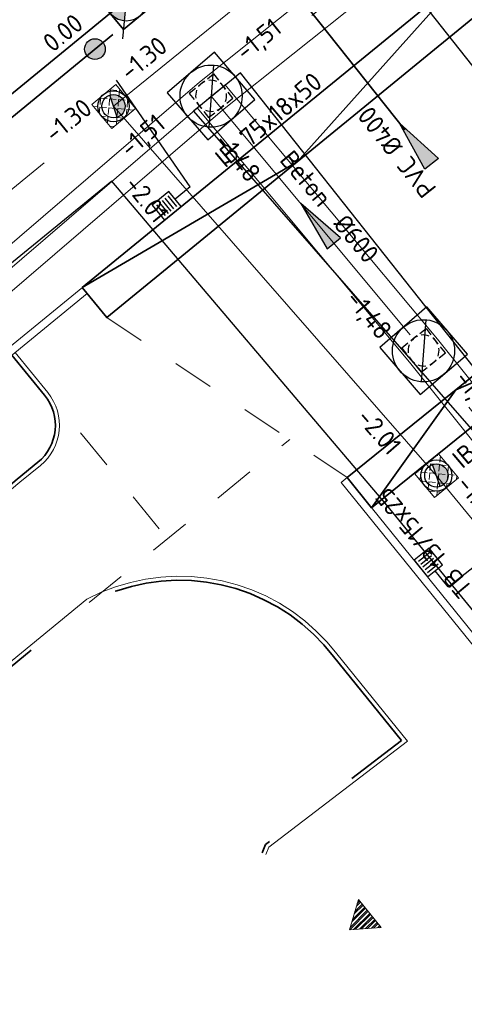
# Model space of a CAD drawing. Header units: metres. Extents: x 92403 to 95147, y 464428 to 465602.
# Tile 516 of 568: x 93381.85 to 93390.44, y 465189.8 to 465208.81. Entities that reach past the tile are written whole.
import ezdxf
from ezdxf.enums import TextEntityAlignment as Align

# ---------------------------------------------------------------- set-up
doc = ezdxf.new("R2010")
doc.units = ezdxf.units.M
for name, pattern in [('RI-DRAINAGE', [19.2, 6, -1.8, 1.8, -1.8, 2.4, -1.8, 1.8, -1.8]), ('RI-GWA', [18.45, 6, -1.8, 1.75, -1.8, 1.75, -1.8, 1.75, -1.8]), ('RI-HWA', [7.4, 5, -2.4]), ('RI-HWA_KOLKAANSLUITING', [4.3, 2.5, -1.8]), ('VH-OPSLUITBAND_80X200', [14, 8, -2, 2, -2]), ('VH-TROTTOIRBAND', [15, 5, -2, 2, -2, 2, -2]), ('XX-HIDDEN', [4, 2, -2])]:
    doc.linetypes.add(name, pattern=pattern)
doc.layers.get('0').update_dxf_attribs({"linetype": 'CONTINUOUS'})
for name, color, linetype, lineweight in [('B-OI-RI-DRAINAGE_BOB-S', 90, 'CONTINUOUS', 25), ('B-RO-OG-TOPOGRAFIE_BEBOUWING_ENTREE-S', 7, 'CONTINUOUS', 5), ('B-WE-RI-GWA_STROOMRICHTING-S', 30, 'CONTINUOUS', 25), ('B-WE-VH-VERHARDING_FUNDERING-G', 252, 'CONTINUOUS', 18), ('N-RO-VH-MATERIAALGRENS-G', 7, 'XX-HIDDEN', 5), ('N-WE-GW-ONTGRAVING-V', 2, 'CONTINUOUS', 30), ('N-WE-RI-HWA_HULPSTUK-S', 150, 'CONTINUOUS', 25), ('N-WE-RI-HWA_KOLK_STRAATKOLK-S', 150, 'CONTINUOUS', 25), ('N-WE-RI-HWA_KOLKAANSLUITING-G', 150, 'RI-HWA_KOLKAANSLUITING', 25), ('N-WE-RI-PUT-OPHOOGTEBRENGEN-S', 7, 'CONTINUOUS', 25), ('N-WE-VH-KANTOPSLUITING_INRITBAND-G', 210, 'CONTINUOUS', 35), ('N-WE-VH-KANTOPSLUITING_OPSLUITBAND_80X200-G', 7, 'VH-OPSLUITBAND_80X200', 35), ('N-WE-VH-KANTOPSLUITING_TROTTOIRBAND-G', 7, 'VH-TROTTOIRBAND', 35), ('N-WE-VH-KANTOPSLUITING_TROTTOIRBAND_130 150-T18', 10, 'CONTINUOUS', 18), ('N-WE-VH-KANTOPSLUITING_VOORKANTBAND-G', 50, 'CONTINUOUS', 35), ('V-OI-RI-GWA_RIOOLPUT_INSPECTIEPUT-S', 30, 'CONTINUOUS', 25), ('V-WE-RI-GWA_STROOMRICHTING-S', 30, 'CONTINUOUS', 25), ('V-WE-RI-VOLSCHUIMEN-G', 130, 'CONTINUOUS-V', 35)]:
    doc.layers.add(name, color=color, linetype=linetype, lineweight=lineweight)
for name, color, linetype, lineweight, true_color in [('B-OI-RI-GWA_TRANSPORTLEIDING-G', 7, 'RI-GWA', 18, 0xff8400), ('N-OI-RI-DRAINAGE_DRAIN_PVC-G', 7, 'RI-DRAINAGE', 18, 0x00ff04), ('N-OI-RI-HWA_STROOMRICHTING-S', 7, 'CONTINUOUS', 25, 0x007bff), ('N-OI-RI-HWA_TRANSPORTLEIDING-G', 7, 'RI-HWA', 35, 0x007bff), ('N-WE-RI-DRAINAGE_PUT-S', 7, 'CONTINUOUS', 5, 0x00ff04), ('N-WE-RI-DRAINAGE_PUTRAND-S', 7, 'CONTINUOUS', 5, 0x00ff04)]:
    doc.layers.add(name, color=color, linetype=linetype, lineweight=lineweight, true_color=true_color)
doc.layers.add('B-WE-RI-GWA_RIOOLPUT_INSPECTIEPUT-S', color=30, linetype='CONTINUOUS', lineweight=25, transparency=0.3)
doc.styles.add('NLCS-ISO', font='NLCS-ISO.ttf')
doc.styles.add('NLCS-ISO-M200-T18', font='NLCS-ISO.ttf', dxfattribs={"height": 0.36})
doc.linetypes.add('CONTINUOUS-V', pattern='A,3.5,[24,NLCS.SHX,S=0.5,R=0,X=0,Y=0],3.5', length=7)

# ---------------------------------------------------------------- blocks, each defined once
blk = doc.blocks.new('Putdeksel 600x600')
at = {"ltscale": 0.1}
h = blk.add_hatch(dxfattribs=at)
h.set_pattern_fill('ANGLE', color=8, scale=0.025, angle=45)
h.set_pattern_definition([(45, (-93679.67512, -463937.87647), (-0.123478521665, 0.123478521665), [0.127, -0.047625]), (135, (-93679.67512, -463937.87647), (-0.123478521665, -0.123478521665), [0.127, -0.047625])])
h.paths.add_polyline_path([(-0.3, -0.3), (0.3, -0.3), (0.3, 0.3), (-0.3, 0.3)])
at = {"color": 250, "ltscale": 0.1}
blk.add_lwpolyline([(-0.3, -0.3), (0.3, -0.3), (0.3, 0.3), (-0.3, 0.3)], close=True, dxfattribs=at)
blk = doc.blocks.new('SRO-BEBOUWING_ENTREE')
blk.add_lwpolyline([(0, 0.35), (0, -0.35), (0.5, 0)], close=True)
blk = doc.blocks.new('STRAATKOLK 415X375')
at = {"layer": 'N-WE-RI-HWA_KOLK_STRAATKOLK-S', "flags": 128}
blk.add_lwpolyline([(-0.415, 0), (0, 0), (0, 0.375), (-0.415, 0.375)], close=True, dxfattribs=at)
for points in [[(-0.344, 0.055), (-0.344, 0.32)], [(-0.275, 0.055), (-0.275, 0.32)], [(-0.207, 0.055), (-0.207, 0.32)], [(-0.137, 0.055), (-0.137, 0.32)], [(-0.068, 0.055), (-0.068, 0.32)]]:
    blk.add_lwpolyline(points, dxfattribs=at)
blk = doc.blocks.new('B-SRI-PUT_GWA-SO')
blk.add_line((-1.414, -1.414), (1.414, 1.414))
at = {"lineweight": -3, "flags": 128}
blk.add_lwpolyline([(2, -2), (2, 2), (-2, 2), (-2, -2)], close=True, dxfattribs=at)
at = {"lineweight": -3}
blk.add_circle((0, 0), 2, dxfattribs=at)
blk = doc.blocks.new('V-SRI-PUT_GWA-SO')
blk.add_hatch(color=256).paths.add_polyline_path([(1.414, 1.414, 0.664858), (-2, 0.018), (-2, -0.018, 0.196534), (-1.414, -1.414)])
at = {"ltscale": 0.1, "flags": 128}
for points in [[(-2.652, 2.652), (2.652, -2.652)], [(2.652, 2.652), (-2.652, -2.652)]]:
    blk.add_lwpolyline(points, dxfattribs=at)
at = {"flags": 128}
blk.add_lwpolyline([(-2, 2), (2, 2), (2, -2), (-2, -2)], close=True, dxfattribs=at)
at = {"lineweight": -3, "flags": 128}
blk.add_lwpolyline([(2, -2), (2, 2), (-2, 2), (-2, -2)], close=True, dxfattribs=at)
at = {"lineweight": -3}
blk.add_circle((0, 0), 2, dxfattribs=at)
blk = doc.blocks.new('SRI-DRAIN_PUT_DOORSPUIT-SO')
at = {"lineweight": -3}
blk.add_hatch(color=256, dxfattribs=at).paths.add_polyline_path([(1.5, 0, 0.267949), (0.75, 1.3), (-0.75, -1.3, 0.57735)])
blk.add_line((-0.75, -1.3), (0.75, 1.3), dxfattribs=at)
for radius in [2, 1.5]:
    blk.add_circle((0, 0), radius, dxfattribs=at)
blk = doc.blocks.new('SRI-BOB-SO')
at = {"color": 0, "ltscale": 0.1, "style": 'NLCS-ISO'}
blk.add_attdef('B.O.B.', text='', height=1.8, dxfattribs=at).set_placement((0.053, -0.02), align=Align.BOTTOM_CENTER)
blk = doc.blocks.new('*U289')
at = {"ltscale": 0.1}
blk.add_hatch(color=256, dxfattribs=at).paths.add_polyline_path([(2.5, 0), (-2.5, -0.833), (-2.5, 0.833)])
at = {"ltscale": 0.1, "flags": 128}
blk.add_lwpolyline([(2.5, 0), (-2.5, -0.833), (-2.5, 0.833)], close=True, dxfattribs=at)
at = {"ltscale": 0.1, "style": 'NLCS-ISO'}
for tag, p in [('MAT', (-0.5, 0.5)), ('BOBL', (-17.135, 0))]:
    blk.add_attdef(tag, text='', height=1.8, dxfattribs=at).set_placement(p, align=Align.BOTTOM_RIGHT)
for tag, p in [('DIA', (0.5, 0.5)), ('BOBR', (17.493, 0))]:
    blk.add_attdef(tag, text='', height=1.8, dxfattribs=at).set_placement(p, align=Align.BOTTOM_LEFT)
blk.add_attdef('JVA', text='', height=1.8, dxfattribs=at).set_placement((0, -1), align=Align.TOP_CENTER)
at = {"ltscale": 0.1, "style": 'NLCS-ISO', "flags": 1}
blk.add_attdef('PUTNR-L', text='', height=1.8, dxfattribs=at).set_placement((-0.822, -5.885), align=Align.BOTTOM_RIGHT)
blk.add_attdef('PUTNR-L', text='', height=1.8, dxfattribs=at).set_placement((1.948, -5.77), align=Align.BOTTOM_LEFT)
blk = doc.blocks.new('SRI-PUT_OPHOOGTEBRENGEN-SO')
at = {"lineweight": -3}
for points in [[(-1.01, 1.99), (-2.01, 1.99), (-2.01, 0.99)], [(0.49, 1.99), (-0.51, 1.99)], [(1.99, 0.99), (1.99, 1.99), (0.99, 1.99)], [(-2.01, 0.49), (-2.01, -0.51)], [(1.99, -0.51), (1.99, 0.49)], [(0.99, -2.01), (1.99, -2.01), (1.99, -1.01)], [(-0.51, -2.01), (0.49, -2.01)]]:
    blk.add_lwpolyline(points, dxfattribs=at)
blk.add_lwpolyline([(-1.01, -2.01), (-2.01, -2.01), (-2.01, -1.01)])
for start, end in [(120.0024, 150.0024), (74.9976, 104.9976), (29.9976, 59.9976), (165.0024, 195.0024), (344.9976, 14.9976), (210.0024, 240.0024), (299.9976, 329.9976), (255.0024, 285.0024)]:
    blk.add_arc((-0.01, -0.01), 2, start, end, dxfattribs=at)
blk = doc.blocks.new('SRI-HULP_INLAAT_KOLK-SO')
h = blk.add_hatch(color=256)
edge = h.paths.add_edge_path()
edge.add_arc((0, 0), 1, 0, 360)
blk.add_circle((0, 0), 1)
blk = doc.blocks.new('*U399')
at = {"ltscale": 0.1, "style": 'NLCS-ISO'}
for tag, p in [('MAT', (-1, 0.5)), ('BOBL', (-124.341, 0))]:
    blk.add_attdef(tag, text='', height=1.8, dxfattribs=at).set_placement(p, align=Align.BOTTOM_RIGHT)
for tag, p in [('DIA', (1, 0.5)), ('BOBR', (123.644, 0))]:
    blk.add_attdef(tag, text='', height=1.8, dxfattribs=at).set_placement(p, align=Align.BOTTOM_LEFT)
blk.add_attdef('JVA', text='', height=1.8, dxfattribs=at).set_placement((0, -1), align=Align.TOP_CENTER)
blk = doc.blocks.new('*U400')
at = {"ltscale": 0.1}
blk.add_hatch(color=256, dxfattribs=at).paths.add_polyline_path([(-2.5, 0), (2.5, -0.833), (2.5, 0.833)])
at = {"ltscale": 0.1, "flags": 128}
blk.add_lwpolyline([(-2.5, 0), (2.5, -0.833), (2.5, 0.833)], close=True, dxfattribs=at)
at = {"ltscale": 0.1, "style": 'NLCS-ISO'}
for tag, p in [('MAT', (-1, 0.5)), ('BOBL', (-7.213, -3.24))]:
    blk.add_attdef(tag, text='', height=1.8, dxfattribs=at).set_placement(p, align=Align.BOTTOM_RIGHT)
for tag, p in [('DIA', (1, 0.5)), ('BOBR', (7.351, -3.24))]:
    blk.add_attdef(tag, text='', height=1.8, dxfattribs=at).set_placement(p, align=Align.BOTTOM_LEFT)
blk.add_attdef('JVA', text='', height=1.8, dxfattribs=at).set_placement((0, -1), align=Align.TOP_CENTER)
blk = doc.blocks.new('*U401')
at = {"ltscale": 0.1}
blk.add_hatch(color=256, dxfattribs=at).paths.add_polyline_path([(-2.5, 0), (2.5, -0.833), (2.5, 0.833)])
at = {"ltscale": 0.1, "flags": 128}
blk.add_lwpolyline([(-2.5, 0), (2.5, -0.833), (2.5, 0.833)], close=True, dxfattribs=at)
at = {"ltscale": 0.1, "style": 'NLCS-ISO'}
for tag, p in [('MAT', (-1, 0.5)), ('BOBL', (-41.413, 0))]:
    blk.add_attdef(tag, text='', height=1.8, dxfattribs=at).set_placement(p, align=Align.BOTTOM_RIGHT)
for tag, p in [('DIA', (1, 0.5)), ('BOBR', (41.535, 0))]:
    blk.add_attdef(tag, text='', height=1.8, dxfattribs=at).set_placement(p, align=Align.BOTTOM_LEFT)
blk.add_attdef('JVA', text='', height=1.8, dxfattribs=at).set_placement((0, -1), align=Align.TOP_CENTER)
blk = doc.blocks.new('*U403')
at = {"ltscale": 0.1, "style": 'NLCS-ISO'}
for tag, p in [('MAT', (-1, 0.5)), ('BOBL', (-84.632, 0))]:
    blk.add_attdef(tag, text='', height=1.8, dxfattribs=at).set_placement(p, align=Align.BOTTOM_RIGHT)
for tag, p in [('DIA', (1, 0.5)), ('BOBR', (84.953, 0))]:
    blk.add_attdef(tag, text='', height=1.8, dxfattribs=at).set_placement(p, align=Align.BOTTOM_LEFT)
blk.add_attdef('JVA', text='', height=1.8, dxfattribs=at).set_placement((0, -1), align=Align.TOP_CENTER)
blk = doc.blocks.new('*U434')
at = {"ltscale": 0.1, "style": 'NLCS-ISO'}
for tag, p in [('MAT', (-1, 0.5)), ('BOBL', (-67.48, 0))]:
    blk.add_attdef(tag, text='', height=1.8, dxfattribs=at).set_placement(p, align=Align.BOTTOM_RIGHT)
for tag, p in [('DIA', (1, 0.5)), ('BOBR', (67.116, 0))]:
    blk.add_attdef(tag, text='', height=1.8, dxfattribs=at).set_placement(p, align=Align.BOTTOM_LEFT)
blk.add_attdef('JVA', text='', height=1.8, dxfattribs=at).set_placement((0, -1), align=Align.TOP_CENTER)

msp = doc.modelspace()

# ---------------------------------------------------------------- hatches: boundary and pattern name
at = {"layer": 'B-RO-OG-TOPOGRAFIE_BEBOUWING_ENTREE-S', "ltscale": 1}
h = msp.add_hatch(dxfattribs=at)
h.set_pattern_fill('ANSI32', color=256, scale=0.008)
h.set_pattern_definition([(45, (73.689736, 71.831056), (-0.053881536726, 0.053881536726), []), (45, (73.72566, 71.831056), (-0.053881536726, 0.053881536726), [])])
h.paths.add_polyline_path([(93388.830228, 465191.277541), (93388.390913, 465191.822521), (93388.221299, 465191.236235)])

# ---------------------------------------------------------------- linework, layer by layer
at = {"layer": 'B-OI-RI-GWA_TRANSPORTLEIDING-G'}
msp.add_lwpolyline([(93446.043344, 465256.115521), (93414.928619, 465230.784301), (93385.545, 465207.335), (93345.02, 465172.545), (93309.939, 465138.03), (93281.489, 465106.16), (93272.55, 465095.75), (93246.12, 465056.88), (93231.409, 465035.78), (93221.1, 465020.839), (93190.047, 464975.644), (93154.17, 464931), (93110.8, 464886.38), (93068.919, 464854.632), (93060.958017, 464850.622994)], dxfattribs=at)
at = {"layer": 'B-OI-RI-GWA_TRANSPORTLEIDING-G', "flags": 128}
msp.add_lwpolyline([(93385.545, 465207.335), (93389.648, 465202.417), (93402.3, 465186.64), (93420.5, 465162.52)], dxfattribs=at)
at = {"layer": 'B-WE-VH-VERHARDING_FUNDERING-G', "lineweight": 13, "flags": 128}
for points in [[(93445.822371, 465256.386945), (93414.70897, 465231.056803), (93385.321779, 465207.604651), (93344.783003, 465172.802825), (93309.685451, 465138.27154), (93281.225658, 465106.390569), (93272.271639, 465095.963079), (93245.831721, 465057.078493), (93231.121404, 465035.979473), (93220.811724, 465021.037488), (93189.76596, 464975.853018), (93153.907518, 464931.232111), (93110.567471, 464886.642928), (93068.733035, 464854.930226), (93060.800581, 464850.935601)], [(93446.264317, 465255.844097), (93415.148269, 465230.5118), (93385.768221, 465207.065349), (93345.256997, 465172.287175), (93310.192549, 465137.78846), (93281.752342, 465105.929431), (93272.828361, 465095.536921), (93246.408279, 465056.681507), (93231.696596, 465035.580527), (93221.388276, 465020.640512), (93190.32804, 464975.434982), (93154.432482, 464930.767889), (93111.032529, 464886.117072), (93069.104965, 464854.333774), (93061.115419, 464850.310399)], [(93385.813752, 465207.559215), (93389.918925, 465202.63861), (93402.576277, 465186.854936), (93420.779387, 465162.730815)], [(93385.276248, 465207.110785), (93389.377075, 465202.19539), (93402.023723, 465186.425064), (93420.220613, 465162.309185)]]:
    msp.add_lwpolyline(points, dxfattribs=at)
at = {"layer": 'N-OI-RI-DRAINAGE_DRAIN_PVC-G', "flags": 128}
for points in [[(93383.660515, 465207.13944), (93424.140903, 465240.034266)], [(93345.143875, 465175.681412), (93383.660515, 465207.13944)], [(93403.581282, 465183.281723), (93389.900682, 465200.002713)]]:
    msp.add_lwpolyline(points, dxfattribs=at)
at = {"layer": 'N-OI-RI-DRAINAGE_DRAIN_PVC-G', "color": 6, "linetype": 'ByBlock', "flags": 128}
msp.add_lwpolyline([(93389.900682, 465200.002713), (93383.660515, 465207.13944)], dxfattribs=at)
at = {"layer": 'N-OI-RI-HWA_TRANSPORTLEIDING-G', "flags": 128}
for points in [[(93345.468069, 465177.181975), (93386.176937, 465210.602448)], [(93386.176937, 465210.602448), (93392.812785, 465202.235967)]]:
    msp.add_lwpolyline(points, dxfattribs=at)
at = {"layer": 'N-RO-VH-MATERIAALGRENS-G', "ltscale": 0.4, "flags": 128}
for points in [[(93383.531574, 465203.057845), (93388.174694, 465199.966736)], [(93383.024542, 465200.834578), (93384.76687, 465198.704485)], [(93383.191, 465197.553), (93387.064007, 465200.706164)]]:
    msp.add_lwpolyline(points, dxfattribs=at)
at = {"layer": 'N-WE-GW-ONTGRAVING-V', "flags": 128}
for points in [[(93425.630065, 465239.826981), (93388.939149, 465210.011523), (93394.897122, 465202.47793)], [(93392.082969, 465200.255716), (93386.111768, 465207.787304), (93385.205581, 465207.043615), (93390.615742, 465200.856908)], [(93403.426947, 465181.733642), (93388.936499, 465199.436043), (93383.626715, 465205.690746), (93348.152106, 465176.718038), (93350.367437, 465173.965667), (93349.986033, 465173.641994), (93373.790967, 465143.453099), (93372.907063, 465142.756112), (93387.855532, 465125.380409), (93386.187779, 465123.945627), (93367.908643, 465145.192808), (93350.36486, 465167.077422), (93350.509806, 465167.216653), (93345.847636, 465173.276479), (93327.621033, 465155.298307), (93312.871386, 465140.711711), (93314.151293, 465139.169531), (93313.777648, 465138.836642), (93346.083816, 465098.82423), (93343.292956, 465096.57956), (93358.90146, 465077.109146)]]:
    msp.add_lwpolyline(points, dxfattribs=at)
at = {"layer": 'N-WE-RI-HWA_KOLKAANSLUITING-G', "flags": 128}
for points in [[(93385.138879, 465205.585787), (93382.379204, 465209.578115), (93382.09079, 465209.339937)], [(93385.138879, 465205.585787), (93384.850465, 465205.347609)], [(93390.122285, 465197.855706), (93393.910486, 465200.844813)], [(93390.122285, 465197.855706), (93389.870795, 465198.166757)]]:
    msp.add_lwpolyline(points, dxfattribs=at)
at = {"layer": 'N-WE-VH-KANTOPSLUITING_INRITBAND-G', "flags": 128}
for points in [[(93390.410554, 465209.652703), (93387.20847, 465206.064993), (93383.056762, 465203.638408)], [(93392.846382, 465202.777044), (93390.274865, 465201.66358), (93388.646039, 465199.383355)]]:
    msp.add_lwpolyline(points, dxfattribs=at)
for points in [[(93390.885366, 465209.07214), (93390.410554, 465209.652703), (93383.056762, 465203.638408), (93383.531574, 465203.057845)], [(93392.846382, 465202.777044), (93392.375036, 465203.360425), (93388.174694, 465199.966736), (93388.646039, 465199.383355)]]:
    msp.add_lwpolyline(points, close=True, dxfattribs=at)
at = {"layer": 'N-WE-VH-KANTOPSLUITING_OPSLUITBAND_80X200-G', "flags": 128}
msp.add_lwpolyline([(93381.696448, 465202.332098), (93382.329531, 465201.558015, -0.414213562), (93382.199811, 465200.263421), (93381.80308, 465199.938954), (93377.966811, 465196.721967)], format="xyb", dxfattribs=at)
msp.add_lwpolyline([(93358.937239, 465170.324309), (93355.498, 465174.547), (93368.119, 465185.183), (93383.191, 465197.553), (93383.454, 465197.679), (93383.727, 465197.784), (93384.006, 465197.867), (93384.292, 465197.929), (93384.581, 465197.968), (93384.872, 465197.984), (93385.164, 465197.978), (93385.454, 465197.948), (93385.742, 465197.897), (93386.024, 465197.823), (93386.3, 465197.727), (93386.567, 465197.61), (93386.825, 465197.473), (93387.071, 465197.316), (93387.304, 465197.14), (93387.522, 465196.947), (93387.725, 465196.737), (93387.911, 465196.512), (93389.224, 465194.891), (93386.596, 465192.883), (93386.53, 465192.72)], dxfattribs=at)
at = {"layer": 'N-WE-VH-KANTOPSLUITING_TROTTOIRBAND-G', "lineweight": 15, "flags": 128}
msp.add_lwpolyline([(93383.151724, 465203.522295), (93380.578425, 465201.417724), (93377.111543, 465198.510495, 0.414213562), (93377.074435, 465198.087856), (93377.877623, 465197.130052, -0.414213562), (93377.821961, 465196.496095), (93366.532526, 465187.029093), (93359.089404, 465180.845709, -0.414213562), (93358.45571, 465180.904292), (93357.656945, 465181.865789, 0.414213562), (93357.234483, 465181.904844), (93353.022653, 465178.405861), (93351.316876, 465176.875452)], format="xyb", dxfattribs=at)
at = {"layer": 'N-WE-VH-KANTOPSLUITING_TROTTOIRBAND-G', "lineweight": 15}
msp.add_lwpolyline([(93388.174496, 465199.966576), (93388.057852, 465199.872267), (93416.623199, 465164.541674), (93419.949071, 465160.434827, -0.414219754), (93419.904731, 465160.012882), (93415.735522, 465156.636657)], format="xyb", dxfattribs=at)
at = {"layer": 'N-WE-VH-KANTOPSLUITING_VOORKANTBAND-G', "linetype": 'Continuous', "lineweight": 15, "flags": 128}
msp.add_lwpolyline([(93412.948021, 465228.084959), (93380.482749, 465201.533253), (93377.01516, 465198.625431, 0.414213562), (93376.959498, 465197.991474), (93377.762686, 465197.033669, -0.414213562), (93377.725578, 465196.611031), (93366.436408, 465187.144252), (93358.993552, 465180.961088, -0.414213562), (93358.571089, 465181.000144), (93357.772325, 465181.96164, 0.414213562), (93357.138631, 465182.020224), (93352.924606, 465178.519416), (93350.949106, 465176.747014), (93344.319631, 465170.660138)], format="xyb", dxfattribs=at)
at = {"layer": 'N-WE-VH-KANTOPSLUITING_VOORKANTBAND-G', "linetype": 'Continuous', "lineweight": 15}
for points in [[(93377.821961, 465196.496095), (93381.854107, 465199.877339), (93382.250458, 465200.201494, 0.414213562), (93382.391458, 465201.608661), (93381.758374, 465202.382745)], [(93388.174496, 465199.966576), (93416.737304, 465164.639123), (93420.06564, 465160.529229, -0.414219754), (93419.99913, 465159.896311), (93415.713356, 465156.425691)]]:
    msp.add_lwpolyline(points, format="xyb", dxfattribs=at)
msp.add_lwpolyline([(93355.386289, 465174.557478), (93368.067845, 465185.244509), (93383.147718, 465197.620971), (93383.422308, 465197.752524), (93383.701196, 465197.859789), (93383.986091, 465197.944542), (93384.278154, 465198.007857), (93384.573443, 465198.047705), (93384.870624, 465198.064045), (93385.168946, 465198.057915), (93385.465105, 465198.027278), (93385.759156, 465197.975207), (93386.047329, 465197.899587), (93386.32924, 465197.801531), (93386.601863, 465197.682067), (93386.865343, 465197.542157), (93387.1167, 465197.381738), (93387.354701, 465197.201961), (93387.577358, 465197.004838), (93387.784679, 465196.790367), (93387.972914, 465196.562664), (93389.337967, 465194.8774), (93386.661945, 465192.832708), (93386.604152, 465192.689975)], dxfattribs=at)
at = {"layer": 'V-WE-RI-VOLSCHUIMEN-G'}
msp.add_line((93360.400743, 465189.997442), (93383.907515, 465209.184795), dxfattribs=at)

# ---------------------------------------------------------------- block references
at = {"layer": 'B-OI-RI-DRAINAGE_BOB-S'}
ref = msp.add_blockref('SRI-BOB-SO', (93385.73692, 465207.917632), dxfattribs=dict(at, xscale=0.2, yscale=0.2, zscale=0.2, rotation=39.40955288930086))
ref.add_attrib('B.O.B.', '-1.30', dxfattribs={"layer": '0', "ltscale": 0.1, "height": 0.36, "rotation": 39.4095529, "style": 'NLCS-ISO'}).set_placement((93384.422334, 465207.840655, 0.06), align=Align.BOTTOM_CENTER)
ref = msp.add_blockref('SRI-BOB-SO', (93380.494708, 465207.7176), dxfattribs=dict(at, xscale=0.2, yscale=0.2, zscale=0.2, rotation=39.04282088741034))
ref.add_attrib('B.O.B.', '-1.30', dxfattribs={"layer": '0', "ltscale": 0.1, "height": 0.36, "rotation": 39.0428209, "style": 'NLCS-ISO'}).set_placement((93382.965325, 465206.642012, 0.06), align=Align.BOTTOM_CENTER)
at = {"layer": 'B-OI-RI-DRAINAGE_BOB-S', "color": 6}
ref = msp.add_blockref('SRI-BOB-SO', (93384.236095, 465205.370339), dxfattribs=dict(at, xscale=0.2, yscale=0.2, zscale=0.2, rotation=309.0712142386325))
ref.add_attrib('B.O.B.', '-2.01', dxfattribs={"layer": '0', "ltscale": 0.1, "height": 0.36, "rotation": 309.0712142, "style": 'NLCS-ISO'}).set_placement((93384.075511, 465205.164177, 0.06), align=Align.BOTTOM_CENTER)
ref = msp.add_blockref('SRI-BOB-SO', (93387.8682, 465201.143546), dxfattribs=dict(at, xscale=0.2, yscale=0.2, zscale=0.2, rotation=310.9463974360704))
ref.add_attrib('B.O.B.', '-2.01', dxfattribs={"layer": '0', "ltscale": 0.1, "height": 0.36, "rotation": 310.9463974, "style": 'NLCS-ISO'}).set_placement((93388.574259, 465200.668457, 0.06), align=Align.BOTTOM_CENTER)
ref = msp.add_blockref('SRI-BOB-SO', (93391.195116, 465199.463971), dxfattribs=dict(at, xscale=0.2, yscale=0.2, zscale=0.2, rotation=310.0055410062))
ref.add_attrib('B.O.B.', '-1.30', dxfattribs={"layer": '0', "ltscale": 0.1, "height": 0.36, "rotation": 310.005541, "style": 'NLCS-ISO'}).set_placement((93390.495665, 465199.381656, 0.06), align=Align.BOTTOM_CENTER)
at = {"layer": 'B-RO-OG-TOPOGRAFIE_BEBOUWING_ENTREE-S', "ltscale": 1, "rotation": 218.8726752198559}
msp.add_blockref('SRO-BEBOUWING_ENTREE', (93388.610571, 465191.550031), dxfattribs=at)
at = {"layer": 'B-WE-RI-GWA_RIOOLPUT_INSPECTIEPUT-S', "xscale": 0.2999999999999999, "yscale": 0.2999999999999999, "zscale": 0.2999999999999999, "rotation": 220.6455101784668}
for p in [(93385.545, 465207.335), (93389.648, 465202.417)]:
    msp.add_blockref('B-SRI-PUT_GWA-SO', p, dxfattribs=at)
at = {"layer": 'B-WE-RI-GWA_STROOMRICHTING-S'}
ref = msp.add_blockref('*U403', (93400.23681, 465219.059651), dxfattribs=dict(at, xscale=0.2, yscale=0.2, zscale=0.2, rotation=38.59126461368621))
ref.add_attrib('BOBL', '-1,51', dxfattribs={"layer": '0', "ltscale": 0.1, "height": 0.36, "rotation": 38.5912646, "style": 'NLCS-ISO'}).set_placement((93387.006852, 465208.501617), align=Align.BOTTOM_RIGHT)
ref = msp.add_blockref('*U399', (93365.2825, 465189.94), dxfattribs=dict(at, xscale=0.2, yscale=0.2, zscale=0.2, rotation=40.64551017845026))
ref.add_attrib('BOBR', '-1,51', dxfattribs={"layer": '0', "ltscale": 0.1, "height": 0.36, "rotation": 40.6455102, "style": 'NLCS-ISO'}).set_placement((93384.045551, 465206.047749), align=Align.BOTTOM_LEFT)
at = {"layer": 'B-WE-RI-GWA_STROOMRICHTING-S', "xscale": 0.2, "yscale": 0.2, "zscale": 0.2}
for name, p, rotation, values in [('*U400', (93387.5965, 465204.876), 309.8376419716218, {'MAT': 'Beton', 'DIA': '%%C600', 'BOBL': '-1,48', 'BOBR': '-1,48'}), ('*U401', (93395.974, 465194.5285), 308.7270625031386, {'MAT': 'Beton', 'DIA': '400/600', 'BOBL': '-1,54', 'BOBR': '-1,50'})]:
    msp.add_blockref(name, p, dxfattribs=dict(at, rotation=rotation)).add_auto_attribs(values)
at = {"layer": 'N-OI-RI-HWA_STROOMRICHTING-S', "xscale": 0.2, "yscale": 0.2, "zscale": 0.2, "rotation": 128.4195851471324}
msp.add_blockref('*U289', (93389.494861, 465206.419207), dxfattribs=at).add_auto_attribs({'MAT': 'PVC', 'DIA': '%%C400', 'BOBL': '-2,55', 'BOBR': '-2,56'})
at = {"layer": 'N-WE-RI-DRAINAGE_PUT-S', "xscale": 0.15, "yscale": 0.15, "zscale": 0.15, "rotation": 49.00999999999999}
for p in [(93383.660515, 465207.13944), (93389.896548, 465200.008319)]:
    msp.add_blockref('SRI-DRAIN_PUT_DOORSPUIT-SO', p, dxfattribs=at)
at = {"layer": 'N-WE-RI-DRAINAGE_PUTRAND-S', "rotation": 219.8083587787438}
for p in [(93383.664649, 465207.133833), (93389.900682, 465200.002713)]:
    msp.add_blockref('Putdeksel 600x600', p, dxfattribs=at)
at = {"layer": 'N-WE-RI-HWA_HULPSTUK-S', "xscale": 0.1999999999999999, "yscale": 0.1999999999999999, "zscale": 0.1999999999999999, "rotation": 309.3826812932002}
msp.add_blockref('SRI-HULP_INLAAT_KOLK-SO', (93383.3024, 465208.242559), dxfattribs=at)
at = {"layer": 'N-WE-RI-HWA_KOLK_STRAATKOLK-S'}
for p, rotation in [((93384.969169, 465205.202469), 39.27799830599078), ((93389.72499, 465198.048871), 308.9560908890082)]:
    msp.add_blockref('STRAATKOLK 415X375', p, dxfattribs=dict(at, rotation=rotation))
at = {"layer": 'N-WE-RI-PUT-OPHOOGTEBRENGEN-S', "xscale": 0.15, "yscale": 0.15, "zscale": 0.15, "rotation": 218.5824537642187}
for p in [(93385.545405, 465207.338599), (93389.648405, 465202.420599)]:
    msp.add_blockref('SRI-PUT_OPHOOGTEBRENGEN-SO', p, dxfattribs=at)
at = {"layer": 'V-OI-RI-GWA_RIOOLPUT_INSPECTIEPUT-S', "xscale": 0.2, "yscale": 0.2, "zscale": 0.2, "rotation": 39.60675269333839}
msp.add_blockref('V-SRI-PUT_GWA-SO', (93383.907515, 465209.184795), dxfattribs=at)
at = {"layer": 'V-WE-RI-GWA_STROOMRICHTING-S'}
ref = msp.add_blockref('*U434', (93372.154129, 465199.591119), dxfattribs=dict(at, xscale=0.2, yscale=0.2, zscale=0.2, rotation=39.22296934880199))
ref.add_attrib('BOBR', '0.00', dxfattribs={"layer": '0', "ltscale": 0.1, "height": 0.36, "rotation": 39.2229693, "style": 'NLCS-ISO'}).set_placement((93382.552887, 465208.079083), align=Align.BOTTOM_LEFT)

# ---------------------------------------------------------------- texts
at = {"layer": 'N-WE-VH-KANTOPSLUITING_TROTTOIRBAND_130 150-T18', "char_height": 0.36, "width": 4.66934953, "attachment_point": 1, "style": 'NLCS-ISO-M200-T18'}
for s, insert, rotation in [('IB 75x18x50', (93385.585032, 465206.209019), 40.2508435), ('IB 75x18x50', (93390.165202, 465200.399601), 40.2508435), ('TB 13/15x25', (93390.343792, 465197.594815), 129.8164311)]:
    msp.add_mtext(s, dxfattribs=dict(at, insert=insert, rotation=rotation))

doc.saveas('drawing.dxf')
